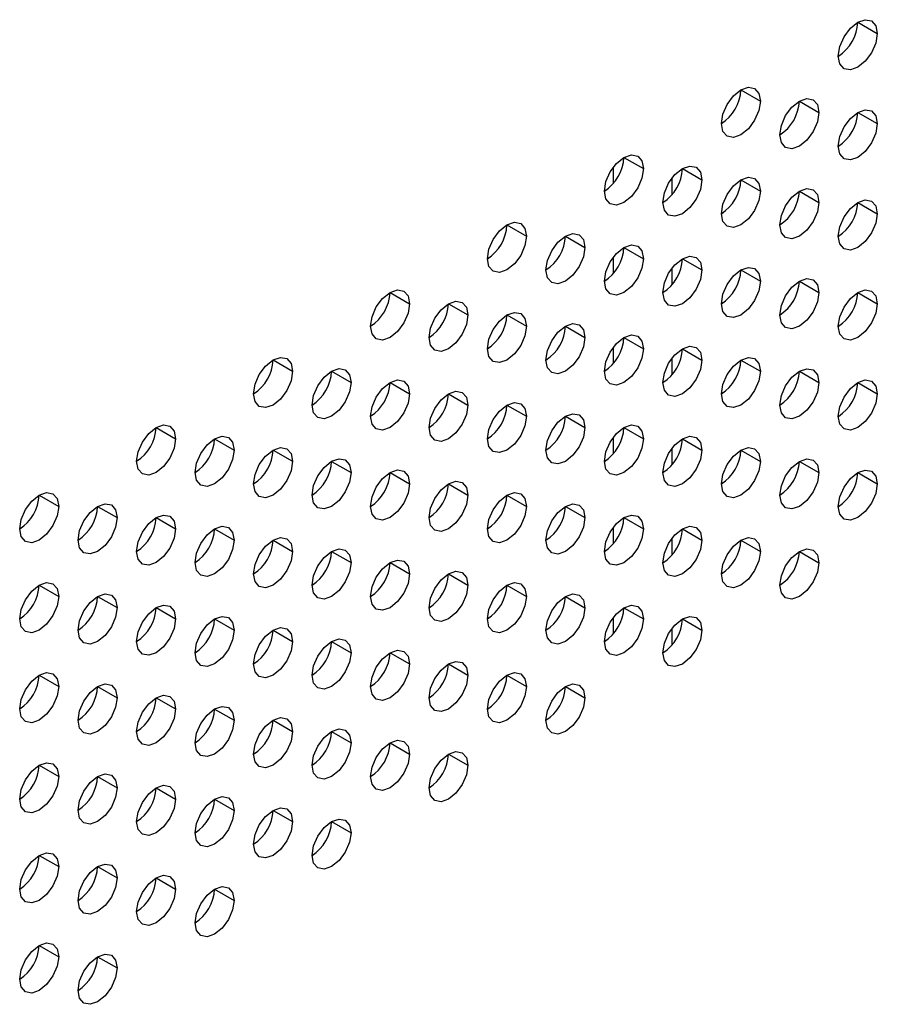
# Model space of a CAD drawing. Header units: millimetres. Extents: x 0 to 1118, y 0 to 864.
# Tile 258 of 309: x 975.27 to 979.16, y 709.49 to 713.96. Entities that reach past the tile are written whole.
import ezdxf

# ---------------------------------------------------------------- set-up
doc = ezdxf.new("R2010")
doc.units = ezdxf.units.MM

msp = doc.modelspace()

# ---------------------------------------------------------------- linework, layer by layer
at = {"color": 7, "linetype": 'Continuous', "lineweight": 25}
for p, q in [((979.0755, 713.945), (979.1639, 713.894)), ((978.5452, 713.6389), (978.6336, 713.5879)), ((978.8103, 713.5878), (978.8987, 713.5368)), ((979.0755, 713.5368), (979.1639, 713.4857)), ((978.0148, 713.3327), (978.1032, 713.2817)), ((978.28, 713.2817), (978.3684, 713.2306)), ((978.5452, 713.2306), (978.6336, 713.1796)), ((978.8103, 713.1795), (978.8987, 713.1285)), ((979.0755, 713.1285), (979.1639, 713.0775)), ((977.4845, 713.0266), (977.5729, 712.9755)), ((977.7497, 712.9755), (977.8381, 712.9245)), ((978.0148, 712.9245), (978.1032, 712.8734)), ((978.28, 712.8734), (978.3684, 712.8224)), ((978.5452, 712.8223), (978.6336, 712.7713)), ((978.8103, 712.7713), (978.8987, 712.7203)), ((976.9542, 712.7204), (977.0426, 712.6694)), ((979.0755, 712.7202), (979.1639, 712.6692)), ((977.2193, 712.6694), (977.3077, 712.6183)), ((977.4845, 712.6183), (977.5729, 712.5673)), ((977.7497, 712.5672), (977.8381, 712.5162)), ((978.0148, 712.5162), (978.1032, 712.4652)), ((978.28, 712.4651), (978.3684, 712.4141)), ((976.4238, 712.4143), (976.5122, 712.3632)), ((978.5452, 712.4141), (978.6336, 712.363)), ((976.689, 712.3632), (976.7774, 712.3122)), ((978.8103, 712.363), (978.8987, 712.312)), ((976.9542, 712.3121), (977.0426, 712.2611)), ((979.0755, 712.312), (979.1639, 712.2609)), ((977.2193, 712.2611), (977.3077, 712.2101)), ((977.4845, 712.21), (977.5729, 712.159)), ((977.7497, 712.159), (977.8381, 712.1079)), ((975.8935, 712.1081), (975.9819, 712.0571)), ((978.0148, 712.1079), (978.1032, 712.0569)), ((976.1587, 712.0571), (976.2471, 712.006)), ((978.28, 712.0569), (978.3684, 712.0058)), ((976.4238, 712.006), (976.5122, 711.955)), ((978.5452, 712.0058), (978.6336, 711.9548)), ((976.689, 711.9549), (976.7774, 711.9039)), ((978.8103, 711.9547), (978.8987, 711.9037)), ((976.9542, 711.9039), (977.0426, 711.8529)), ((979.0755, 711.9037), (979.1639, 711.8527)), ((977.2193, 711.8528), (977.3077, 711.8018)), ((975.3632, 711.802), (975.4516, 711.7509)), ((977.4845, 711.8018), (977.5729, 711.7507)), ((975.6283, 711.7509), (975.7167, 711.6999)), ((977.7497, 711.7507), (977.8381, 711.6997)), ((975.8935, 711.6998), (975.9819, 711.6488)), ((978.0148, 711.6996), (978.1032, 711.6486)), ((976.1587, 711.6488), (976.2471, 711.5978)), ((978.28, 711.6486), (978.3684, 711.5976)), ((976.4238, 711.5977), (976.5122, 711.5467)), ((978.5452, 711.5975), (978.6336, 711.5465)), ((976.689, 711.5467), (976.7774, 711.4956)), ((978.8103, 711.5465), (978.8987, 711.4954)), ((976.9542, 711.4956), (977.0426, 711.4446)), ((977.2193, 711.4445), (977.3077, 711.3935)), ((975.3632, 711.3937), (975.4516, 711.3427)), ((977.4845, 711.3935), (977.5729, 711.3425)), ((975.6283, 711.3426), (975.7167, 711.2916)), ((977.7497, 711.3424), (977.8381, 711.2914)), ((975.8935, 711.2916), (975.9819, 711.2405)), ((978.0148, 711.2914), (978.1032, 711.2403)), ((976.1587, 711.2405), (976.2471, 711.1895)), ((978.28, 711.2403), (978.3684, 711.1893)), ((976.4238, 711.1895), (976.5122, 711.1384)), ((976.689, 711.1384), (976.7774, 711.0874)), ((976.9542, 711.0873), (977.0426, 711.0363)), ((977.2193, 711.0363), (977.3077, 710.9853)), ((975.3632, 710.9854), (975.4516, 710.9344)), ((977.4845, 710.9852), (977.5729, 710.9342)), ((975.6283, 710.9344), (975.7167, 710.8833)), ((977.7497, 710.9342), (977.8381, 710.8831)), ((975.8935, 710.8833), (975.9819, 710.8323)), ((976.1587, 710.8322), (976.2471, 710.7812)), ((976.4238, 710.7812), (976.5122, 710.7302)), ((976.689, 710.7301), (976.7774, 710.6791)), ((976.9542, 710.6791), (977.0426, 710.628)), ((977.2193, 710.628), (977.3077, 710.577)), ((975.3632, 710.5771), (975.4516, 710.5261)), ((975.6283, 710.5261), (975.7167, 710.4751)), ((975.8935, 710.475), (975.9819, 710.424)), ((976.1587, 710.424), (976.2471, 710.3729)), ((976.4238, 710.3729), (976.5122, 710.3219)), ((976.689, 710.3219), (976.7774, 710.2708)), ((975.3632, 710.1689), (975.4516, 710.1179)), ((975.6283, 710.1178), (975.7167, 710.0668)), ((975.8935, 710.0668), (975.9819, 710.0157)), ((976.1587, 710.0157), (976.2471, 709.9647)), ((975.3632, 709.7606), (975.4516, 709.7096)), ((975.6283, 709.7095), (975.7167, 709.6585))]:
    msp.add_line(p, q, dxfattribs=at)
at = {"color": 8, "linetype": 'Continuous', "lineweight": 25}
for p, q in [((977.9669, 713.2143), (977.9669, 713.2887)), ((978.232, 713.2377), (978.232, 713.1632)), ((977.9669, 712.806), (977.9669, 712.8805)), ((978.232, 712.8294), (978.232, 712.7549)), ((977.9669, 712.3977), (977.9669, 712.4722)), ((978.232, 712.4211), (978.232, 712.3467)), ((977.9669, 711.9895), (977.9669, 712.0639)), ((978.232, 712.0128), (978.232, 711.9384)), ((977.9669, 711.5812), (977.9669, 711.6556)), ((978.232, 711.6046), (978.232, 711.5301)), ((977.9669, 711.1729), (977.9669, 711.2474)), ((978.232, 711.1963), (978.232, 711.1219))]:
    msp.add_line(p, q, dxfattribs=at)
at = {"color": 7, "linetype": 'Continuous', "lineweight": 25, "flags": 128}
for points in [[(978.9871, 713.792), (978.9938, 713.8349), (979.013, 713.8791), (979.0417, 713.9178), (979.0755, 713.945), (979.1093, 713.9568), (979.138, 713.9512), (979.1572, 713.9292), (979.1639, 713.894)], [(979.1639, 713.894), (979.1572, 713.8511), (979.138, 713.8069), (979.1093, 713.7682), (979.0755, 713.7409), (979.0417, 713.7292), (979.013, 713.7347), (978.9938, 713.7568), (978.9871, 713.792)], [(978.4568, 713.4858), (978.4635, 713.5287), (978.4827, 713.5729), (978.5113, 713.6116), (978.5452, 713.6389), (978.579, 713.6507), (978.6077, 713.6451), (978.6268, 713.623), (978.6336, 713.5879)], [(978.6336, 713.5879), (978.6268, 713.5449), (978.6077, 713.5007), (978.579, 713.4621), (978.5452, 713.4348), (978.5113, 713.423), (978.4827, 713.4286), (978.4635, 713.4506), (978.4568, 713.4858)], [(978.7219, 713.4347), (978.7287, 713.4777), (978.7478, 713.5219), (978.7765, 713.5605), (978.8103, 713.5878), (978.8442, 713.5996), (978.8728, 713.594), (978.892, 713.572), (978.8987, 713.5368)], [(978.8987, 713.5368), (978.892, 713.4939), (978.8728, 713.4497), (978.8442, 713.411), (978.8103, 713.3837), (978.7765, 713.3719), (978.7478, 713.3775), (978.7287, 713.3996), (978.7219, 713.4347)], [(978.9871, 713.3837), (978.9938, 713.4266), (979.013, 713.4708), (979.0417, 713.5095), (979.0755, 713.5368), (979.1093, 713.5485), (979.138, 713.543), (979.1572, 713.5209), (979.1639, 713.4857)], [(979.1639, 713.4857), (979.1572, 713.4428), (979.138, 713.3986), (979.1093, 713.3599), (979.0755, 713.3326), (979.0417, 713.3209), (979.013, 713.3265), (978.9938, 713.3485), (978.9871, 713.3837)], [(977.9264, 713.1796), (977.9332, 713.2226), (977.9523, 713.2668), (977.981, 713.3054), (978.0148, 713.3327), (978.0487, 713.3445), (978.0773, 713.3389), (978.0965, 713.3169), (978.1032, 713.2817)], [(978.1032, 713.2817), (978.0965, 713.2388), (978.0773, 713.1946), (978.0487, 713.1559), (978.0148, 713.1286), (977.981, 713.1168), (977.9523, 713.1224), (977.9332, 713.1445), (977.9264, 713.1796)], [(978.1916, 713.1286), (978.1983, 713.1715), (978.2175, 713.2157), (978.2462, 713.2544), (978.28, 713.2817), (978.3138, 713.2934), (978.3425, 713.2879), (978.3617, 713.2658), (978.3684, 713.2306)], [(978.3684, 713.2306), (978.3617, 713.1877), (978.3425, 713.1435), (978.3138, 713.1048), (978.28, 713.0775), (978.2462, 713.0658), (978.2175, 713.0714), (978.1983, 713.0934), (978.1916, 713.1286)], [(978.4568, 713.0775), (978.4635, 713.1205), (978.4827, 713.1646), (978.5113, 713.2033), (978.5452, 713.2306), (978.579, 713.2424), (978.6077, 713.2368), (978.6268, 713.2148), (978.6336, 713.1796)], [(978.6336, 713.1796), (978.6268, 713.1366), (978.6077, 713.0925), (978.579, 713.0538), (978.5452, 713.0265), (978.5113, 713.0147), (978.4827, 713.0203), (978.4635, 713.0424), (978.4568, 713.0775)], [(978.7219, 713.0265), (978.7287, 713.0694), (978.7478, 713.1136), (978.7765, 713.1523), (978.8103, 713.1796), (978.8442, 713.1913), (978.8728, 713.1858), (978.892, 713.1637), (978.8987, 713.1285)], [(978.8987, 713.1285), (978.892, 713.0856), (978.8728, 713.0414), (978.8442, 713.0027), (978.8103, 712.9754), (978.7765, 712.9637), (978.7478, 712.9692), (978.7287, 712.9913), (978.7219, 713.0265)], [(978.9871, 712.9754), (978.9938, 713.0184), (979.013, 713.0625), (979.0417, 713.1012), (979.0755, 713.1285), (979.1093, 713.1403), (979.138, 713.1347), (979.1572, 713.1126), (979.1639, 713.0775)], [(979.1639, 713.0775), (979.1572, 713.0345), (979.138, 712.9903), (979.1093, 712.9517), (979.0755, 712.9244), (979.0417, 712.9126), (979.013, 712.9182), (978.9938, 712.9402), (978.9871, 712.9754)], [(977.3961, 712.8735), (977.4028, 712.9164), (977.422, 712.9606), (977.4507, 712.9993), (977.4845, 713.0266), (977.5183, 713.0383), (977.547, 713.0328), (977.5662, 713.0107), (977.5729, 712.9755)], [(977.6613, 712.8224), (977.668, 712.8654), (977.6872, 712.9096), (977.7158, 712.9482), (977.7497, 712.9755), (977.7835, 712.9873), (977.8122, 712.9817), (977.8313, 712.9597), (977.8381, 712.9245)], [(977.5729, 712.9755), (977.5662, 712.9326), (977.547, 712.8884), (977.5183, 712.8498), (977.4845, 712.8225), (977.4507, 712.8107), (977.422, 712.8163), (977.4028, 712.8383), (977.3961, 712.8735)], [(977.8381, 712.9245), (977.8313, 712.8815), (977.8122, 712.8374), (977.7835, 712.7987), (977.7497, 712.7714), (977.7158, 712.7596), (977.6872, 712.7652), (977.668, 712.7873), (977.6613, 712.8224)], [(977.9264, 712.7714), (977.9332, 712.8143), (977.9523, 712.8585), (977.981, 712.8972), (978.0148, 712.9245), (978.0487, 712.9362), (978.0773, 712.9307), (978.0965, 712.9086), (978.1032, 712.8734)], [(978.1032, 712.8734), (978.0965, 712.8305), (978.0773, 712.7863), (978.0487, 712.7476), (978.0148, 712.7203), (977.981, 712.7086), (977.9523, 712.7142), (977.9332, 712.7362), (977.9264, 712.7714)], [(978.1916, 712.7203), (978.1983, 712.7633), (978.2175, 712.8074), (978.2462, 712.8461), (978.28, 712.8734), (978.3138, 712.8852), (978.3425, 712.8796), (978.3617, 712.8575), (978.3684, 712.8224)], [(978.3684, 712.8224), (978.3617, 712.7794), (978.3425, 712.7353), (978.3138, 712.6966), (978.28, 712.6693), (978.2462, 712.6575), (978.2175, 712.6631), (978.1983, 712.6851), (978.1916, 712.7203)], [(978.4568, 712.6693), (978.4635, 712.7122), (978.4827, 712.7564), (978.5113, 712.7951), (978.5452, 712.8224), (978.579, 712.8341), (978.6077, 712.8285), (978.6268, 712.8065), (978.6336, 712.7713)], [(978.6336, 712.7713), (978.6268, 712.7284), (978.6077, 712.6842), (978.579, 712.6455), (978.5452, 712.6182), (978.5113, 712.6065), (978.4827, 712.612), (978.4635, 712.6341), (978.4568, 712.6693)], [(978.7219, 712.6182), (978.7287, 712.6611), (978.7478, 712.7053), (978.7765, 712.744), (978.8103, 712.7713), (978.8442, 712.7831), (978.8728, 712.7775), (978.892, 712.7554), (978.8987, 712.7203)], [(976.8658, 712.5673), (976.8725, 712.6103), (976.8917, 712.6545), (976.9203, 712.6931), (976.9542, 712.7204), (976.988, 712.7322), (977.0167, 712.7266), (977.0358, 712.7046), (977.0426, 712.6694)], [(978.8987, 712.7203), (978.892, 712.6773), (978.8728, 712.6331), (978.8442, 712.5945), (978.8103, 712.5672), (978.7765, 712.5554), (978.7478, 712.561), (978.7287, 712.583), (978.7219, 712.6182)], [(978.9871, 712.5671), (978.9938, 712.6101), (979.013, 712.6543), (979.0417, 712.6929), (979.0755, 712.7202), (979.1093, 712.732), (979.138, 712.7264), (979.1572, 712.7044), (979.1639, 712.6692)], [(977.131, 712.5163), (977.1377, 712.5592), (977.1568, 712.6034), (977.1855, 712.6421), (977.2193, 712.6694), (977.2532, 712.6811), (977.2818, 712.6756), (977.301, 712.6535), (977.3077, 712.6183)], [(977.0426, 712.6694), (977.0358, 712.6265), (977.0167, 712.5823), (976.988, 712.5436), (976.9542, 712.5163), (976.9203, 712.5045), (976.8917, 712.5101), (976.8725, 712.5322), (976.8658, 712.5673)], [(977.3961, 712.4652), (977.4028, 712.5082), (977.422, 712.5523), (977.4507, 712.591), (977.4845, 712.6183), (977.5183, 712.6301), (977.547, 712.6245), (977.5662, 712.6025), (977.5729, 712.5673)], [(979.1639, 712.6692), (979.1572, 712.6263), (979.138, 712.5821), (979.1093, 712.5434), (979.0755, 712.5161), (979.0417, 712.5043), (979.013, 712.5099), (978.9938, 712.532), (978.9871, 712.5671)], [(977.3077, 712.6183), (977.301, 712.5754), (977.2818, 712.5312), (977.2532, 712.4925), (977.2193, 712.4652), (977.1855, 712.4535), (977.1568, 712.4591), (977.1377, 712.4811), (977.131, 712.5163)], [(977.5729, 712.5673), (977.5662, 712.5243), (977.547, 712.4802), (977.5183, 712.4415), (977.4845, 712.4142), (977.4507, 712.4024), (977.422, 712.408), (977.4028, 712.4301), (977.3961, 712.4652)], [(977.6613, 712.4142), (977.668, 712.4571), (977.6872, 712.5013), (977.7158, 712.54), (977.7497, 712.5673), (977.7835, 712.579), (977.8122, 712.5734), (977.8313, 712.5514), (977.8381, 712.5162)], [(977.8381, 712.5162), (977.8313, 712.4733), (977.8122, 712.4291), (977.7835, 712.3904), (977.7497, 712.3631), (977.7158, 712.3514), (977.6872, 712.3569), (977.668, 712.379), (977.6613, 712.4142)], [(977.9264, 712.3631), (977.9332, 712.4061), (977.9523, 712.4502), (977.981, 712.4889), (978.0148, 712.5162), (978.0487, 712.528), (978.0773, 712.5224), (978.0965, 712.5003), (978.1032, 712.4652)], [(978.1032, 712.4652), (978.0965, 712.4222), (978.0773, 712.378), (978.0487, 712.3394), (978.0148, 712.3121), (977.981, 712.3003), (977.9523, 712.3059), (977.9332, 712.3279), (977.9264, 712.3631)], [(978.1916, 712.312), (978.1983, 712.355), (978.2175, 712.3992), (978.2462, 712.4378), (978.28, 712.4651), (978.3138, 712.4769), (978.3425, 712.4713), (978.3617, 712.4493), (978.3684, 712.4141)], [(976.3355, 712.2612), (976.3422, 712.3041), (976.3613, 712.3483), (976.39, 712.387), (976.4238, 712.4143), (976.4577, 712.426), (976.4863, 712.4205), (976.5055, 712.3984), (976.5122, 712.3632)], [(978.3684, 712.4141), (978.3617, 712.3712), (978.3425, 712.327), (978.3138, 712.2883), (978.28, 712.261), (978.2462, 712.2493), (978.2175, 712.2548), (978.1983, 712.2769), (978.1916, 712.312)], [(978.4568, 712.261), (978.4635, 712.3039), (978.4827, 712.3481), (978.5113, 712.3868), (978.5452, 712.4141), (978.579, 712.4258), (978.6077, 712.4203), (978.6268, 712.3982), (978.6336, 712.363)], [(976.5122, 712.3632), (976.5055, 712.3203), (976.4863, 712.2761), (976.4577, 712.2374), (976.4238, 712.2101), (976.39, 712.1984), (976.3613, 712.204), (976.3422, 712.226), (976.3355, 712.2612)], [(976.6006, 712.2101), (976.6073, 712.2531), (976.6265, 712.2972), (976.6552, 712.3359), (976.689, 712.3632), (976.7228, 712.375), (976.7515, 712.3694), (976.7707, 712.3474), (976.7774, 712.3122)], [(978.6336, 712.363), (978.6268, 712.3201), (978.6077, 712.2759), (978.579, 712.2372), (978.5452, 712.2099), (978.5113, 712.1982), (978.4827, 712.2038), (978.4635, 712.2258), (978.4568, 712.261)], [(978.7219, 712.2099), (978.7287, 712.2529), (978.7478, 712.2971), (978.7765, 712.3357), (978.8103, 712.363), (978.8442, 712.3748), (978.8728, 712.3692), (978.892, 712.3472), (978.8987, 712.312)], [(976.8658, 712.1591), (976.8725, 712.202), (976.8917, 712.2462), (976.9203, 712.2849), (976.9542, 712.3122), (976.988, 712.3239), (977.0167, 712.3184), (977.0358, 712.2963), (977.0426, 712.2611)], [(978.9871, 712.1589), (978.9938, 712.2018), (979.013, 712.246), (979.0417, 712.2847), (979.0755, 712.312), (979.1093, 712.3237), (979.138, 712.3182), (979.1572, 712.2961), (979.1639, 712.2609)], [(976.7774, 712.3122), (976.7707, 712.2692), (976.7515, 712.2251), (976.7228, 712.1864), (976.689, 712.1591), (976.6552, 712.1473), (976.6265, 712.1529), (976.6073, 712.175), (976.6006, 712.2101)], [(977.131, 712.108), (977.1377, 712.151), (977.1568, 712.1951), (977.1855, 712.2338), (977.2193, 712.2611), (977.2532, 712.2729), (977.2818, 712.2673), (977.301, 712.2452), (977.3077, 712.2101)], [(978.8987, 712.312), (978.892, 712.269), (978.8728, 712.2249), (978.8442, 712.1862), (978.8103, 712.1589), (978.7765, 712.1471), (978.7478, 712.1527), (978.7287, 712.1748), (978.7219, 712.2099)], [(977.0426, 712.2611), (977.0358, 712.2182), (977.0167, 712.174), (976.988, 712.1353), (976.9542, 712.108), (976.9203, 712.0963), (976.8917, 712.1018), (976.8725, 712.1239), (976.8658, 712.1591)], [(979.1639, 712.2609), (979.1572, 712.218), (979.138, 712.1738), (979.1093, 712.1351), (979.0755, 712.1078), (979.0417, 712.0961), (979.013, 712.1016), (978.9938, 712.1237), (978.9871, 712.1589)], [(977.3077, 712.2101), (977.301, 712.1671), (977.2818, 712.1229), (977.2532, 712.0843), (977.2193, 712.057), (977.1855, 712.0452), (977.1568, 712.0508), (977.1377, 712.0728), (977.131, 712.108)], [(977.3961, 712.057), (977.4028, 712.0999), (977.422, 712.1441), (977.4507, 712.1828), (977.4845, 712.21), (977.5183, 712.2218), (977.547, 712.2162), (977.5662, 712.1942), (977.5729, 712.159)], [(977.5729, 712.159), (977.5662, 712.1161), (977.547, 712.0719), (977.5183, 712.0332), (977.4845, 712.0059), (977.4507, 711.9942), (977.422, 711.9997), (977.4028, 712.0218), (977.3961, 712.057)], [(977.6613, 712.0059), (977.668, 712.0488), (977.6872, 712.093), (977.7158, 712.1317), (977.7497, 712.159), (977.7835, 712.1707), (977.8122, 712.1652), (977.8313, 712.1431), (977.8381, 712.1079)], [(975.8051, 711.955), (975.8119, 711.998), (975.831, 712.0422), (975.8597, 712.0808), (975.8935, 712.1081), (975.9273, 712.1199), (975.956, 712.1143), (975.9752, 712.0923), (975.9819, 712.0571)], [(977.8381, 712.1079), (977.8313, 712.065), (977.8122, 712.0208), (977.7835, 711.9822), (977.7497, 711.9549), (977.7158, 711.9431), (977.6872, 711.9487), (977.668, 711.9707), (977.6613, 712.0059)], [(977.9264, 711.9548), (977.9332, 711.9978), (977.9523, 712.042), (977.981, 712.0806), (978.0148, 712.1079), (978.0487, 712.1197), (978.0773, 712.1141), (978.0965, 712.0921), (978.1032, 712.0569)], [(975.9819, 712.0571), (975.9752, 712.0141), (975.956, 711.97), (975.9273, 711.9313), (975.8935, 711.904), (975.8597, 711.8922), (975.831, 711.8978), (975.8119, 711.9199), (975.8051, 711.955)], [(976.0703, 711.904), (976.077, 711.9469), (976.0962, 711.9911), (976.1249, 712.0298), (976.1587, 712.0571), (976.1925, 712.0688), (976.2212, 712.0633), (976.2403, 712.0412), (976.2471, 712.006)], [(978.1032, 712.0569), (978.0965, 712.0139), (978.0773, 711.9698), (978.0487, 711.9311), (978.0148, 711.9038), (977.981, 711.892), (977.9523, 711.8976), (977.9332, 711.9197), (977.9264, 711.9548)], [(978.1916, 711.9038), (978.1983, 711.9467), (978.2175, 711.9909), (978.2462, 712.0296), (978.28, 712.0569), (978.3138, 712.0686), (978.3425, 712.0631), (978.3617, 712.041), (978.3684, 712.0058)], [(976.2471, 712.006), (976.2403, 711.9631), (976.2212, 711.9189), (976.1925, 711.8802), (976.1587, 711.8529), (976.1249, 711.8412), (976.0962, 711.8468), (976.077, 711.8688), (976.0703, 711.904)], [(976.3355, 711.8529), (976.3422, 711.8959), (976.3613, 711.94), (976.39, 711.9787), (976.4238, 712.006), (976.4577, 712.0178), (976.4863, 712.0122), (976.5055, 711.9901), (976.5122, 711.955)], [(978.3684, 712.0058), (978.3617, 711.9629), (978.3425, 711.9187), (978.3138, 711.88), (978.28, 711.8527), (978.2462, 711.841), (978.2175, 711.8466), (978.1983, 711.8686), (978.1916, 711.9038)], [(978.4568, 711.8527), (978.4635, 711.8957), (978.4827, 711.9398), (978.5113, 711.9785), (978.5452, 712.0058), (978.579, 712.0176), (978.6077, 712.012), (978.6268, 711.9899), (978.6336, 711.9548)], [(976.6006, 711.8019), (976.6073, 711.8448), (976.6265, 711.889), (976.6552, 711.9277), (976.689, 711.955), (976.7228, 711.9667), (976.7515, 711.9611), (976.7707, 711.9391), (976.7774, 711.9039)], [(978.7219, 711.8017), (978.7287, 711.8446), (978.7478, 711.8888), (978.7765, 711.9275), (978.8103, 711.9548), (978.8442, 711.9665), (978.8728, 711.9609), (978.892, 711.9389), (978.8987, 711.9037)], [(976.5122, 711.955), (976.5055, 711.912), (976.4863, 711.8679), (976.4577, 711.8292), (976.4238, 711.8019), (976.39, 711.7901), (976.3613, 711.7957), (976.3422, 711.8177), (976.3355, 711.8529)], [(976.8658, 711.7508), (976.8725, 711.7937), (976.8917, 711.8379), (976.9203, 711.8766), (976.9542, 711.9039), (976.988, 711.9157), (977.0167, 711.9101), (977.0358, 711.888), (977.0426, 711.8529)], [(978.6336, 711.9548), (978.6268, 711.9118), (978.6077, 711.8677), (978.579, 711.829), (978.5452, 711.8017), (978.5113, 711.7899), (978.4827, 711.7955), (978.4635, 711.8175), (978.4568, 711.8527)], [(978.9871, 711.7506), (978.9938, 711.7935), (979.013, 711.8377), (979.0417, 711.8764), (979.0755, 711.9037), (979.1093, 711.9155), (979.138, 711.9099), (979.1572, 711.8878), (979.1639, 711.8527)], [(976.7774, 711.9039), (976.7707, 711.861), (976.7515, 711.8168), (976.7228, 711.7781), (976.689, 711.7508), (976.6552, 711.7391), (976.6265, 711.7446), (976.6073, 711.7667), (976.6006, 711.8019)], [(978.8987, 711.9037), (978.892, 711.8608), (978.8728, 711.8166), (978.8442, 711.7779), (978.8103, 711.7506), (978.7765, 711.7389), (978.7478, 711.7444), (978.7287, 711.7665), (978.7219, 711.8017)], [(977.0426, 711.8529), (977.0358, 711.8099), (977.0167, 711.7657), (976.988, 711.7271), (976.9542, 711.6998), (976.9203, 711.688), (976.8917, 711.6936), (976.8725, 711.7156), (976.8658, 711.7508)], [(977.131, 711.6997), (977.1377, 711.7427), (977.1568, 711.7869), (977.1855, 711.8255), (977.2193, 711.8528), (977.2532, 711.8646), (977.2818, 711.859), (977.301, 711.837), (977.3077, 711.8018)], [(979.1639, 711.8527), (979.1572, 711.8097), (979.138, 711.7655), (979.1093, 711.7269), (979.0755, 711.6996), (979.0417, 711.6878), (979.013, 711.6934), (978.9938, 711.7154), (978.9871, 711.7506)], [(975.2748, 711.6489), (975.2815, 711.6918), (975.3007, 711.736), (975.3294, 711.7747), (975.3632, 711.802), (975.397, 711.8137), (975.4257, 711.8082), (975.4448, 711.7861), (975.4516, 711.7509)], [(977.3077, 711.8018), (977.301, 711.7589), (977.2818, 711.7147), (977.2532, 711.676), (977.2193, 711.6487), (977.1855, 711.6369), (977.1568, 711.6425), (977.1377, 711.6646), (977.131, 711.6997)], [(977.3961, 711.6487), (977.4028, 711.6916), (977.422, 711.7358), (977.4507, 711.7745), (977.4845, 711.8018), (977.5183, 711.8135), (977.547, 711.808), (977.5662, 711.7859), (977.5729, 711.7507)], [(975.4516, 711.7509), (975.4448, 711.708), (975.4257, 711.6638), (975.397, 711.6251), (975.3632, 711.5978), (975.3294, 711.5861), (975.3007, 711.5917), (975.2815, 711.6137), (975.2748, 711.6489)], [(975.54, 711.5978), (975.5467, 711.6408), (975.5658, 711.6849), (975.5945, 711.7236), (975.6283, 711.7509), (975.6622, 711.7627), (975.6908, 711.7571), (975.71, 711.7351), (975.7167, 711.6999)], [(977.5729, 711.7507), (977.5662, 711.7078), (977.547, 711.6636), (977.5183, 711.6249), (977.4845, 711.5976), (977.4507, 711.5859), (977.422, 711.5915), (977.4028, 711.6135), (977.3961, 711.6487)], [(977.6613, 711.5976), (977.668, 711.6406), (977.6872, 711.6847), (977.7158, 711.7234), (977.7497, 711.7507), (977.7835, 711.7625), (977.8122, 711.7569), (977.8313, 711.7349), (977.8381, 711.6997)], [(975.7167, 711.6999), (975.71, 711.6569), (975.6908, 711.6128), (975.6622, 711.5741), (975.6283, 711.5468), (975.5945, 711.535), (975.5658, 711.5406), (975.5467, 711.5626), (975.54, 711.5978)], [(975.8051, 711.5468), (975.8119, 711.5897), (975.831, 711.6339), (975.8597, 711.6726), (975.8935, 711.6999), (975.9273, 711.7116), (975.956, 711.706), (975.9752, 711.684), (975.9819, 711.6488)], [(977.8381, 711.6997), (977.8313, 711.6567), (977.8122, 711.6126), (977.7835, 711.5739), (977.7497, 711.5466), (977.7158, 711.5348), (977.6872, 711.5404), (977.668, 711.5625), (977.6613, 711.5976)], [(977.9264, 711.5466), (977.9332, 711.5895), (977.9523, 711.6337), (977.981, 711.6724), (978.0148, 711.6997), (978.0487, 711.7114), (978.0773, 711.7058), (978.0965, 711.6838), (978.1032, 711.6486)], [(975.9819, 711.6488), (975.9752, 711.6059), (975.956, 711.5617), (975.9273, 711.523), (975.8935, 711.4957), (975.8597, 711.484), (975.831, 711.4895), (975.8119, 711.5116), (975.8051, 711.5468)], [(976.0703, 711.4957), (976.077, 711.5387), (976.0962, 711.5828), (976.1249, 711.6215), (976.1587, 711.6488), (976.1925, 711.6606), (976.2212, 711.655), (976.2403, 711.6329), (976.2471, 711.5978)], [(978.1032, 711.6486), (978.0965, 711.6057), (978.0773, 711.5615), (978.0487, 711.5228), (978.0148, 711.4955), (977.981, 711.4838), (977.9523, 711.4893), (977.9332, 711.5114), (977.9264, 711.5466)], [(978.1916, 711.4955), (978.1983, 711.5385), (978.2175, 711.5826), (978.2462, 711.6213), (978.28, 711.6486), (978.3138, 711.6604), (978.3425, 711.6548), (978.3617, 711.6327), (978.3684, 711.5976)], [(976.3355, 711.4446), (976.3422, 711.4876), (976.3613, 711.5318), (976.39, 711.5704), (976.4238, 711.5977), (976.4577, 711.6095), (976.4863, 711.6039), (976.5055, 711.5819), (976.5122, 711.5467)], [(978.4568, 711.4445), (978.4635, 711.4874), (978.4827, 711.5316), (978.5113, 711.5702), (978.5452, 711.5975), (978.579, 711.6093), (978.6077, 711.6037), (978.6268, 711.5817), (978.6336, 711.5465)], [(976.2471, 711.5978), (976.2403, 711.5548), (976.2212, 711.5106), (976.1925, 711.472), (976.1587, 711.4447), (976.1249, 711.4329), (976.0962, 711.4385), (976.077, 711.4605), (976.0703, 711.4957)], [(976.6006, 711.3936), (976.6073, 711.4365), (976.6265, 711.4807), (976.6552, 711.5194), (976.689, 711.5467), (976.7228, 711.5584), (976.7515, 711.5529), (976.7707, 711.5308), (976.7774, 711.4956)], [(978.3684, 711.5976), (978.3617, 711.5546), (978.3425, 711.5104), (978.3138, 711.4718), (978.28, 711.4445), (978.2462, 711.4327), (978.2175, 711.4383), (978.1983, 711.4603), (978.1916, 711.4955)], [(978.7219, 711.3934), (978.7287, 711.4363), (978.7478, 711.4805), (978.7765, 711.5192), (978.8103, 711.5465), (978.8442, 711.5582), (978.8728, 711.5527), (978.892, 711.5306), (978.8987, 711.4954)], [(976.5122, 711.5467), (976.5055, 711.5038), (976.4863, 711.4596), (976.4577, 711.4209), (976.4238, 711.3936), (976.39, 711.3819), (976.3613, 711.3874), (976.3422, 711.4095), (976.3355, 711.4446)], [(978.6336, 711.5465), (978.6268, 711.5036), (978.6077, 711.4594), (978.579, 711.4207), (978.5452, 711.3934), (978.5113, 711.3817), (978.4827, 711.3872), (978.4635, 711.4093), (978.4568, 711.4445)], [(976.7774, 711.4956), (976.7707, 711.4527), (976.7515, 711.4085), (976.7228, 711.3698), (976.689, 711.3425), (976.6552, 711.3308), (976.6265, 711.3364), (976.6073, 711.3584), (976.6006, 711.3936)], [(976.8658, 711.3425), (976.8725, 711.3855), (976.8917, 711.4296), (976.9203, 711.4683), (976.9542, 711.4956), (976.988, 711.5074), (977.0167, 711.5018), (977.0358, 711.4798), (977.0426, 711.4446)], [(978.8987, 711.4954), (978.892, 711.4525), (978.8728, 711.4083), (978.8442, 711.3696), (978.8103, 711.3423), (978.7765, 711.3306), (978.7478, 711.3362), (978.7287, 711.3582), (978.7219, 711.3934)], [(977.0426, 711.4446), (977.0358, 711.4016), (977.0167, 711.3575), (976.988, 711.3188), (976.9542, 711.2915), (976.9203, 711.2797), (976.8917, 711.2853), (976.8725, 711.3074), (976.8658, 711.3425)], [(977.131, 711.2915), (977.1377, 711.3344), (977.1568, 711.3786), (977.1855, 711.4173), (977.2193, 711.4446), (977.2532, 711.4563), (977.2818, 711.4508), (977.301, 711.4287), (977.3077, 711.3935)], [(975.2748, 711.2406), (975.2815, 711.2836), (975.3007, 711.3277), (975.3294, 711.3664), (975.3632, 711.3937), (975.397, 711.4055), (975.4257, 711.3999), (975.4448, 711.3778), (975.4516, 711.3427)], [(977.3077, 711.3935), (977.301, 711.3506), (977.2818, 711.3064), (977.2532, 711.2677), (977.2193, 711.2404), (977.1855, 711.2287), (977.1568, 711.2342), (977.1377, 711.2563), (977.131, 711.2915)], [(977.3961, 711.2404), (977.4028, 711.2834), (977.422, 711.3275), (977.4507, 711.3662), (977.4845, 711.3935), (977.5183, 711.4053), (977.547, 711.3997), (977.5662, 711.3776), (977.5729, 711.3425)], [(975.4516, 711.3427), (975.4448, 711.2997), (975.4257, 711.2555), (975.397, 711.2169), (975.3632, 711.1896), (975.3294, 711.1778), (975.3007, 711.1834), (975.2815, 711.2054), (975.2748, 711.2406)], [(975.54, 711.1896), (975.5467, 711.2325), (975.5658, 711.2767), (975.5945, 711.3154), (975.6283, 711.3426), (975.6622, 711.3544), (975.6908, 711.3488), (975.71, 711.3268), (975.7167, 711.2916)], [(977.5729, 711.3425), (977.5662, 711.2995), (977.547, 711.2553), (977.5183, 711.2167), (977.4845, 711.1894), (977.4507, 711.1776), (977.422, 711.1832), (977.4028, 711.2052), (977.3961, 711.2404)], [(977.6613, 711.1894), (977.668, 711.2323), (977.6872, 711.2765), (977.7158, 711.3152), (977.7497, 711.3424), (977.7835, 711.3542), (977.8122, 711.3486), (977.8313, 711.3266), (977.8381, 711.2914)], [(975.7167, 711.2916), (975.71, 711.2487), (975.6908, 711.2045), (975.6622, 711.1658), (975.6283, 711.1385), (975.5945, 711.1268), (975.5658, 711.1323), (975.5467, 711.1544), (975.54, 711.1896)], [(975.8051, 711.1385), (975.8119, 711.1814), (975.831, 711.2256), (975.8597, 711.2643), (975.8935, 711.2916), (975.9273, 711.3033), (975.956, 711.2978), (975.9752, 711.2757), (975.9819, 711.2405)], [(977.8381, 711.2914), (977.8313, 711.2485), (977.8122, 711.2043), (977.7835, 711.1656), (977.7497, 711.1383), (977.7158, 711.1266), (977.6872, 711.1321), (977.668, 711.1542), (977.6613, 711.1894)], [(977.9264, 711.1383), (977.9332, 711.1812), (977.9523, 711.2254), (977.981, 711.2641), (978.0148, 711.2914), (978.0487, 711.3031), (978.0773, 711.2976), (978.0965, 711.2755), (978.1032, 711.2403)], [(976.0703, 711.0874), (976.077, 711.1304), (976.0962, 711.1746), (976.1249, 711.2132), (976.1587, 711.2405), (976.1925, 711.2523), (976.2212, 711.2467), (976.2403, 711.2247), (976.2471, 711.1895)], [(978.1916, 711.0872), (978.1983, 711.1302), (978.2175, 711.1744), (978.2462, 711.213), (978.28, 711.2403), (978.3138, 711.2521), (978.3425, 711.2465), (978.3617, 711.2245), (978.3684, 711.1893)], [(975.9819, 711.2405), (975.9752, 711.1976), (975.956, 711.1534), (975.9273, 711.1148), (975.8935, 711.0875), (975.8597, 711.0757), (975.831, 711.0813), (975.8119, 711.1033), (975.8051, 711.1385)], [(976.3355, 711.0364), (976.3422, 711.0793), (976.3613, 711.1235), (976.39, 711.1622), (976.4238, 711.1895), (976.4577, 711.2012), (976.4863, 711.1957), (976.5055, 711.1736), (976.5122, 711.1384)], [(978.1032, 711.2403), (978.0965, 711.1974), (978.0773, 711.1532), (978.0487, 711.1146), (978.0148, 711.0873), (977.981, 711.0755), (977.9523, 711.0811), (977.9332, 711.1031), (977.9264, 711.1383)], [(976.2471, 711.1895), (976.2403, 711.1465), (976.2212, 711.1024), (976.1925, 711.0637), (976.1587, 711.0364), (976.1249, 711.0246), (976.0962, 711.0302), (976.077, 711.0523), (976.0703, 711.0874)], [(978.3684, 711.1893), (978.3617, 711.1463), (978.3425, 711.1022), (978.3138, 711.0635), (978.28, 711.0362), (978.2462, 711.0244), (978.2175, 711.03), (978.1983, 711.0521), (978.1916, 711.0872)], [(976.5122, 711.1384), (976.5055, 711.0955), (976.4863, 711.0513), (976.4577, 711.0126), (976.4238, 710.9853), (976.39, 710.9736), (976.3613, 710.9792), (976.3422, 711.0012), (976.3355, 711.0364)], [(976.6006, 710.9853), (976.6073, 711.0283), (976.6265, 711.0724), (976.6552, 711.1111), (976.689, 711.1384), (976.7228, 711.1502), (976.7515, 711.1446), (976.7707, 711.1225), (976.7774, 711.0874)], [(976.7774, 711.0874), (976.7707, 711.0444), (976.7515, 711.0003), (976.7228, 710.9616), (976.689, 710.9343), (976.6552, 710.9225), (976.6265, 710.9281), (976.6073, 710.9501), (976.6006, 710.9853)], [(976.8658, 710.9343), (976.8725, 710.9772), (976.8917, 711.0214), (976.9203, 711.0601), (976.9542, 711.0874), (976.988, 711.0991), (977.0167, 711.0935), (977.0358, 711.0715), (977.0426, 711.0363)], [(977.0426, 711.0363), (977.0358, 710.9934), (977.0167, 710.9492), (976.988, 710.9105), (976.9542, 710.8832), (976.9203, 710.8715), (976.8917, 710.877), (976.8725, 710.8991), (976.8658, 710.9343)], [(977.131, 710.8832), (977.1377, 710.9261), (977.1568, 710.9703), (977.1855, 711.009), (977.2193, 711.0363), (977.2532, 711.0481), (977.2818, 711.0425), (977.301, 711.0204), (977.3077, 710.9853)], [(975.2748, 710.8323), (975.2815, 710.8753), (975.3007, 710.9195), (975.3294, 710.9581), (975.3632, 710.9854), (975.397, 710.9972), (975.4257, 710.9916), (975.4448, 710.9696), (975.4516, 710.9344)], [(977.3077, 710.9853), (977.301, 710.9423), (977.2818, 710.8981), (977.2532, 710.8595), (977.2193, 710.8322), (977.1855, 710.8204), (977.1568, 710.826), (977.1377, 710.848), (977.131, 710.8832)], [(977.3961, 710.8321), (977.4028, 710.8751), (977.422, 710.9193), (977.4507, 710.9579), (977.4845, 710.9852), (977.5183, 710.997), (977.547, 710.9914), (977.5662, 710.9694), (977.5729, 710.9342)], [(975.4516, 710.9344), (975.4448, 710.8915), (975.4257, 710.8473), (975.397, 710.8086), (975.3632, 710.7813), (975.3294, 710.7695), (975.3007, 710.7751), (975.2815, 710.7972), (975.2748, 710.8323)], [(975.54, 710.7813), (975.5467, 710.8242), (975.5658, 710.8684), (975.5945, 710.9071), (975.6283, 710.9344), (975.6622, 710.9461), (975.6908, 710.9406), (975.71, 710.9185), (975.7167, 710.8833)], [(977.5729, 710.9342), (977.5662, 710.8913), (977.547, 710.8471), (977.5183, 710.8084), (977.4845, 710.7811), (977.4507, 710.7693), (977.422, 710.7749), (977.4028, 710.797), (977.3961, 710.8321)], [(977.6613, 710.7811), (977.668, 710.824), (977.6872, 710.8682), (977.7158, 710.9069), (977.7497, 710.9342), (977.7835, 710.9459), (977.8122, 710.9404), (977.8313, 710.9183), (977.8381, 710.8831)], [(975.8051, 710.7302), (975.8119, 710.7732), (975.831, 710.8173), (975.8597, 710.856), (975.8935, 710.8833), (975.9273, 710.8951), (975.956, 710.8895), (975.9752, 710.8675), (975.9819, 710.8323)], [(975.7167, 710.8833), (975.71, 710.8404), (975.6908, 710.7962), (975.6622, 710.7575), (975.6283, 710.7302), (975.5945, 710.7185), (975.5658, 710.7241), (975.5467, 710.7461), (975.54, 710.7813)], [(976.0703, 710.6792), (976.077, 710.7221), (976.0962, 710.7663), (976.1249, 710.805), (976.1587, 710.8323), (976.1925, 710.844), (976.2212, 710.8384), (976.2403, 710.8164), (976.2471, 710.7812)], [(977.8381, 710.8831), (977.8313, 710.8402), (977.8122, 710.796), (977.7835, 710.7573), (977.7497, 710.73), (977.7158, 710.7183), (977.6872, 710.7239), (977.668, 710.7459), (977.6613, 710.7811)], [(975.9819, 710.8323), (975.9752, 710.7893), (975.956, 710.7452), (975.9273, 710.7065), (975.8935, 710.6792), (975.8597, 710.6674), (975.831, 710.673), (975.8119, 710.6951), (975.8051, 710.7302)], [(976.2471, 710.7812), (976.2403, 710.7383), (976.2212, 710.6941), (976.1925, 710.6554), (976.1587, 710.6281), (976.1249, 710.6164), (976.0962, 710.6219), (976.077, 710.644), (976.0703, 710.6792)], [(976.3355, 710.6281), (976.3422, 710.6711), (976.3613, 710.7152), (976.39, 710.7539), (976.4238, 710.7812), (976.4577, 710.793), (976.4863, 710.7874), (976.5055, 710.7653), (976.5122, 710.7302)], [(976.5122, 710.7302), (976.5055, 710.6872), (976.4863, 710.643), (976.4577, 710.6044), (976.4238, 710.5771), (976.39, 710.5653), (976.3613, 710.5709), (976.3422, 710.5929), (976.3355, 710.6281)], [(976.6006, 710.577), (976.6073, 710.62), (976.6265, 710.6642), (976.6552, 710.7028), (976.689, 710.7301), (976.7228, 710.7419), (976.7515, 710.7363), (976.7707, 710.7143), (976.7774, 710.6791)], [(976.7774, 710.6791), (976.7707, 710.6362), (976.7515, 710.592), (976.7228, 710.5533), (976.689, 710.526), (976.6552, 710.5143), (976.6265, 710.5198), (976.6073, 710.5419), (976.6006, 710.577)], [(976.8658, 710.526), (976.8725, 710.5689), (976.8917, 710.6131), (976.9203, 710.6518), (976.9542, 710.6791), (976.988, 710.6908), (977.0167, 710.6853), (977.0358, 710.6632), (977.0426, 710.628)], [(977.0426, 710.628), (977.0358, 710.5851), (977.0167, 710.5409), (976.988, 710.5022), (976.9542, 710.4749), (976.9203, 710.4632), (976.8917, 710.4688), (976.8725, 710.4908), (976.8658, 710.526)], [(977.131, 710.4749), (977.1377, 710.5179), (977.1568, 710.5621), (977.1855, 710.6007), (977.2193, 710.628), (977.2532, 710.6398), (977.2818, 710.6342), (977.301, 710.6122), (977.3077, 710.577)], [(975.2748, 710.4241), (975.2815, 710.467), (975.3007, 710.5112), (975.3294, 710.5499), (975.3632, 710.5772), (975.397, 710.5889), (975.4257, 710.5834), (975.4448, 710.5613), (975.4516, 710.5261)], [(977.3077, 710.577), (977.301, 710.534), (977.2818, 710.4899), (977.2532, 710.4512), (977.2193, 710.4239), (977.1855, 710.4121), (977.1568, 710.4177), (977.1377, 710.4398), (977.131, 710.4749)], [(975.54, 710.373), (975.5467, 710.416), (975.5658, 710.4601), (975.5945, 710.4988), (975.6283, 710.5261), (975.6622, 710.5379), (975.6908, 710.5323), (975.71, 710.5102), (975.7167, 710.4751)], [(975.4516, 710.5261), (975.4448, 710.4832), (975.4257, 710.439), (975.397, 710.4003), (975.3632, 710.373), (975.3294, 710.3613), (975.3007, 710.3668), (975.2815, 710.3889), (975.2748, 710.4241)], [(975.8051, 710.322), (975.8119, 710.3649), (975.831, 710.4091), (975.8597, 710.4478), (975.8935, 710.475), (975.9273, 710.4868), (975.956, 710.4812), (975.9752, 710.4592), (975.9819, 710.424)], [(975.7167, 710.4751), (975.71, 710.4321), (975.6908, 710.3879), (975.6622, 710.3493), (975.6283, 710.322), (975.5945, 710.3102), (975.5658, 710.3158), (975.5467, 710.3378), (975.54, 710.373)], [(975.9819, 710.424), (975.9752, 710.3811), (975.956, 710.3369), (975.9273, 710.2982), (975.8935, 710.2709), (975.8597, 710.2592), (975.831, 710.2647), (975.8119, 710.2868), (975.8051, 710.322)], [(976.0703, 710.2709), (976.077, 710.3138), (976.0962, 710.358), (976.1249, 710.3967), (976.1587, 710.424), (976.1925, 710.4357), (976.2212, 710.4302), (976.2403, 710.4081), (976.2471, 710.3729)], [(976.2471, 710.3729), (976.2403, 710.33), (976.2212, 710.2858), (976.1925, 710.2472), (976.1587, 710.2199), (976.1249, 710.2081), (976.0962, 710.2137), (976.077, 710.2357), (976.0703, 710.2709)], [(976.3355, 710.2198), (976.3422, 710.2628), (976.3613, 710.307), (976.39, 710.3456), (976.4238, 710.3729), (976.4577, 710.3847), (976.4863, 710.3791), (976.5055, 710.3571), (976.5122, 710.3219)], [(976.5122, 710.3219), (976.5055, 710.2789), (976.4863, 710.2348), (976.4577, 710.1961), (976.4238, 710.1688), (976.39, 710.157), (976.3613, 710.1626), (976.3422, 710.1847), (976.3355, 710.2198)], [(976.6006, 710.1688), (976.6073, 710.2117), (976.6265, 710.2559), (976.6552, 710.2946), (976.689, 710.3219), (976.7228, 710.3336), (976.7515, 710.3281), (976.7707, 710.306), (976.7774, 710.2708)], [(976.7774, 710.2708), (976.7707, 710.2279), (976.7515, 710.1837), (976.7228, 710.145), (976.689, 710.1177), (976.6552, 710.106), (976.6265, 710.1116), (976.6073, 710.1336), (976.6006, 710.1688)], [(975.2748, 710.0158), (975.2815, 710.0587), (975.3007, 710.1029), (975.3294, 710.1416), (975.3632, 710.1689), (975.397, 710.1807), (975.4257, 710.1751), (975.4448, 710.153), (975.4516, 710.1179)], [(975.54, 709.9647), (975.5467, 710.0077), (975.5658, 710.0519), (975.5945, 710.0905), (975.6283, 710.1178), (975.6622, 710.1296), (975.6908, 710.124), (975.71, 710.102), (975.7167, 710.0668)], [(975.4516, 710.1179), (975.4448, 710.0749), (975.4257, 710.0307), (975.397, 709.9921), (975.3632, 709.9648), (975.3294, 709.953), (975.3007, 709.9586), (975.2815, 709.9806), (975.2748, 710.0158)], [(975.7167, 710.0668), (975.71, 710.0239), (975.6908, 709.9797), (975.6622, 709.941), (975.6283, 709.9137), (975.5945, 709.9019), (975.5658, 709.9075), (975.5467, 709.9296), (975.54, 709.9647)], [(975.8051, 709.9137), (975.8119, 709.9566), (975.831, 710.0008), (975.8597, 710.0395), (975.8935, 710.0668), (975.9273, 710.0785), (975.956, 710.073), (975.9752, 710.0509), (975.9819, 710.0157)], [(975.9819, 710.0157), (975.9752, 709.9728), (975.956, 709.9286), (975.9273, 709.8899), (975.8935, 709.8626), (975.8597, 709.8509), (975.831, 709.8565), (975.8119, 709.8785), (975.8051, 709.9137)], [(976.0703, 709.8626), (976.077, 709.9056), (976.0962, 709.9497), (976.1249, 709.9884), (976.1587, 710.0157), (976.1925, 710.0275), (976.2212, 710.0219), (976.2403, 709.9999), (976.2471, 709.9647)], [(976.2471, 709.9647), (976.2403, 709.9217), (976.2212, 709.8776), (976.1925, 709.8389), (976.1587, 709.8116), (976.1249, 709.7998), (976.0962, 709.8054), (976.077, 709.8275), (976.0703, 709.8626)], [(975.2748, 709.6075), (975.2815, 709.6505), (975.3007, 709.6946), (975.3294, 709.7333), (975.3632, 709.7606), (975.397, 709.7724), (975.4257, 709.7668), (975.4448, 709.7448), (975.4516, 709.7096)], [(975.4516, 709.7096), (975.4448, 709.6666), (975.4257, 709.6225), (975.397, 709.5838), (975.3632, 709.5565), (975.3294, 709.5447), (975.3007, 709.5503), (975.2815, 709.5724), (975.2748, 709.6075)], [(975.54, 709.5565), (975.5467, 709.5994), (975.5658, 709.6436), (975.5945, 709.6823), (975.6283, 709.7096), (975.6622, 709.7213), (975.6908, 709.7158), (975.71, 709.6937), (975.7167, 709.6585)], [(975.7167, 709.6585), (975.71, 709.6156), (975.6908, 709.5714), (975.6622, 709.5327), (975.6283, 709.5054), (975.5945, 709.4937), (975.5658, 709.4992), (975.5467, 709.5213), (975.54, 709.5565)]]:
    msp.add_lwpolyline(points, dxfattribs=at)
at = {"color": 7, "linetype": 'Continuous', "lineweight": 25}
for centre in [(978.8836, 713.9538), (978.3533, 713.6476), (978.6184, 713.5966), (978.8836, 713.5455), (977.8229, 713.3415), (978.0881, 713.2904), (978.3533, 713.2393), (978.6184, 713.1883), (978.8836, 713.1372), (977.2926, 713.0353), (977.5578, 712.9842), (977.8229, 712.9332), (978.0881, 712.8821), (978.3533, 712.8311), (978.6184, 712.78), (976.7623, 712.7292), (978.8836, 712.729), (977.0274, 712.6781), (977.2926, 712.627), (977.5578, 712.576), (977.8229, 712.5249), (978.0881, 712.4739), (976.2319, 712.423), (978.3533, 712.4228), (976.4971, 712.3719), (978.6184, 712.3717), (976.7623, 712.3209), (978.8836, 712.3207), (977.0274, 712.2698), (977.2926, 712.2188), (977.5578, 712.1677), (975.7016, 712.1168), (977.8229, 712.1166), (975.9668, 712.0658), (978.0881, 712.0656), (976.2319, 712.0147), (978.3533, 712.0145), (976.4971, 711.9637), (978.6184, 711.9635), (976.7623, 711.9126), (978.8836, 711.9124), (977.0274, 711.8616), (975.1713, 711.8107), (977.2926, 711.8105), (975.4364, 711.7596), (977.5578, 711.7594), (975.7016, 711.7086), (977.8229, 711.7084), (975.9668, 711.6575), (978.0881, 711.6573), (976.2319, 711.6065), (978.3533, 711.6063), (976.4971, 711.5554), (978.6184, 711.5552), (976.7623, 711.5043), (977.0274, 711.4533), (975.1713, 711.4024), (977.2926, 711.4022), (975.4364, 711.3514), (977.5578, 711.3512), (975.7016, 711.3003), (977.8229, 711.3001), (975.9668, 711.2492), (978.0881, 711.249), (976.2319, 711.1982), (976.4971, 711.1471), (976.7623, 711.0961), (977.0274, 711.045), (975.1713, 710.9942), (977.2926, 710.994), (975.4364, 710.9431), (977.5578, 710.9429), (975.7016, 710.892), (975.9668, 710.841), (976.2319, 710.7899), (976.4971, 710.7389), (976.7623, 710.6878), (977.0274, 710.6367), (975.1713, 710.5859), (975.4364, 710.5348), (975.7016, 710.4838), (975.9668, 710.4327), (976.2319, 710.3816), (976.4971, 710.3306), (975.1713, 710.1776), (975.4364, 710.1266), (975.7016, 710.0755), (975.9668, 710.0244), (975.1713, 709.7693), (975.4364, 709.7183)]:
    msp.add_arc(centre, 0.1921, 302.6055, 357.3945, dxfattribs=at)

doc.saveas('drawing.dxf')
